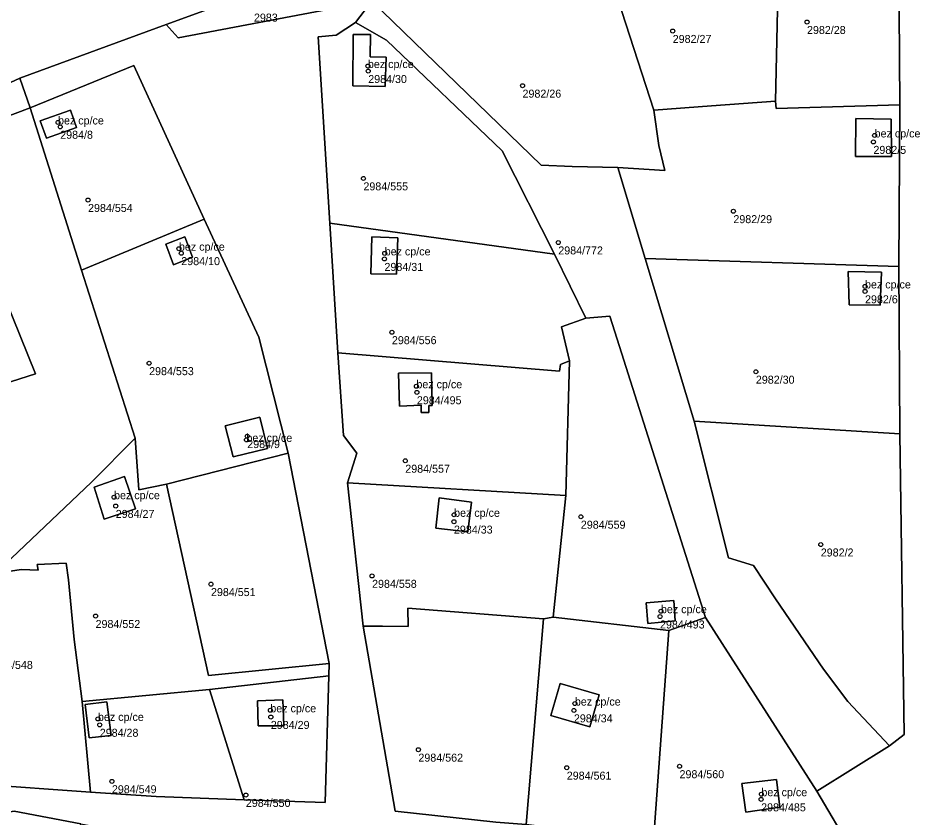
# Model space of a CAD drawing. Extents: x -878211 to -870363, y -1058464 to -1052522.
# Drawn here: x -873697.6 to -873584.9, y -1055993.9 to -1055893.9 of the extents above; entities that cross this region are included whole.
import ezdxf

# ---------------------------------------------------------------- set-up
doc = ezdxf.new("R2010")
doc.units = 0
for name, color, linetype in [('Vrstva 50', 7, 'Continuous'), ('Vrstva 51', 7, 'Continuous'), ('Vrstva 52', 7, 'Continuous')]:
    doc.layers.add(name, color=color, linetype=linetype)

msp = doc.modelspace()

# ---------------------------------------------------------------- linework, layer by layer
at = {"layer": 'Vrstva 50'}
for centre in [(-873598.98, -1055894.39994), (-873615.76, -1055895.51994), (-873653.85, -1055899.89994), (-873653.81, -1055900.52994), (-873634.53, -1055902.35994), (-873692.57, -1055906.94994), (-873692.3, -1055907.49994), (-873590.53, -1055908.56994), (-873590.68, -1055909.38994), (-873654.41, -1055913.94994), (-873688.82, -1055916.64994), (-873608.18, -1055918.04994), (-873677.46, -1055922.72994), (-873630.06, -1055921.95994), (-873677.17, -1055923.29994), (-873651.78, -1055924.01994), (-873651.75, -1055923.31994), (-873591.73, -1055927.44994), (-873591.73, -1055928.06994), (-873650.85, -1055933.17994), (-873681.19, -1055937.04994), (-873605.37, -1055938.11994), (-873647.79, -1055939.92994), (-873647.73, -1055940.68994), (-873668.93, -1055946.16994), (-873669.03, -1055946.62994), (-873649.18, -1055949.24994), (-873685.57, -1055953.79994), (-873685.36, -1055954.89994), (-873643.08, -1055955.99994), (-873627.24, -1055956.24994), (-873643.1, -1055956.85994), (-873597.26, -1055959.71994), (-873653.33, -1055963.63994), (-873673.46, -1055964.66994), (-873687.88, -1055968.65994), (-873617.35, -1055968.71994), (-873617.23, -1055968.04994), (-873627.99, -1055979.59994), (-873666.04, -1055980.43994), (-873665.98, -1055981.27994), (-873628.11, -1055980.45994), (-873687.58, -1055981.51994), (-873687.36, -1055982.25994), (-873647.54, -1055985.36994), (-873629, -1055987.61994), (-873614.91, -1055987.43994), (-873685.84, -1055989.31994), (-873669.1, -1055991.02994), (-873604.71, -1055991.57994), (-873604.68, -1055990.92994)]:
    msp.add_circle(centre, 0.25, dxfattribs=at)
at = {"layer": 'Vrstva 51'}
for points in [[(-873587.58, -1055875.2), (-873587.39, -1055904.76), (-873587.52, -1055924.97), (-873587.4, -1055945.89), (-873586.83, -1055983.45), (-873588.68, -1055984.89), (-873597.75, -1055990.54), (-873593.38, -1055997.98), (-873618.16, -1055996.71), (-873634.09, -1055994.73), (-873637.87, -1055994.42), (-873650.44, -1055993.04), (-873654.44, -1055969.93), (-873656.42, -1055951.99), (-873655.24, -1055948.29), (-873656.88, -1055946.07), (-873657.61, -1055935.75), (-873658.6, -1055919.54), (-873660.07, -1055896.26)], [(-873896.15, -1055987.86), (-873830.39, -1055958.21), (-873786.22, -1055941.14), (-873760.54, -1055930.57), (-873697.35, -1055901.4), (-873679.05, -1055894.69), (-873665.65, -1055889.77)], [(-873660.07, -1055896.26), (-873657.8, -1055896.03), (-873655.38, -1055894.44), (-873653.38, -1055891.8), (-873677.57, -1055896.37), (-873679.05, -1055894.69), (-873697.35, -1055901.4)], [(-873697.35, -1055901.4), (-873696.07, -1055905.14), (-873683.1, -1055899.85), (-873674.31, -1055919.06), (-873667.5, -1055933.79), (-873663.82, -1055948.31), (-873658.71, -1055974.6), (-873658.75, -1055976.13), (-873659.18, -1055991.97), (-873669.31, -1055991.64), (-873680.3, -1055991.22), (-873688.52, -1055990.68), (-873702.51, -1055989.67)], [(-873872.55, -1055982.17), (-873859.95, -1055976.8), (-873844.98, -1055970.41), (-873832.07, -1055964.78), (-873819.93, -1055959.45), (-873807.9, -1055954.35), (-873795.91, -1055949.34), (-873782.63, -1055944.27), (-873769.44, -1055939.2), (-873756.58, -1055933.08), (-873747.25, -1055928.25), (-873737.69, -1055923.43), (-873728.53, -1055918.79), (-873718.92, -1055914.56), (-873707.05, -1055909.57), (-873699.85, -1055906.54), (-873696.07, -1055905.14), (-873697.35, -1055901.4), (-873760.54, -1055930.57), (-873786.22, -1055941.14), (-873830.39, -1055958.21), (-873896.15, -1055987.86)]]:
    msp.add_lwpolyline(points, dxfattribs=at)
for points in [[(-873602.93, -1055904.27), (-873602.82, -1055905.19), (-873587.39, -1055904.76), (-873587.58, -1055875.2), (-873602.29, -1055875.71)], [(-873602.93, -1055904.27), (-873602.29, -1055875.71), (-873609.92, -1055877.07), (-873625.1, -1055883.78), (-873618.12, -1055905.4), (-873610.9, -1055904.89)], [(-873616.76, -1055912.97), (-873617.51, -1055909.82), (-873618.12, -1055905.4), (-873625.1, -1055883.78), (-873650.4, -1055890.77), (-873653.38, -1055891.8), (-873632.18, -1055912.27), (-873628.34, -1055912.46), (-873622.64, -1055912.6)], [(-873679.05, -1055894.69), (-873677.57, -1055896.37), (-873653.38, -1055891.8), (-873650.4, -1055890.77), (-873652.22, -1055888.94), (-873657.05, -1055890.72), (-873665.65, -1055889.77)], [(-873622.64, -1055912.6), (-873628.34, -1055912.46), (-873632.18, -1055912.27), (-873653.38, -1055891.8), (-873655.38, -1055894.44), (-873651.52, -1055896.68), (-873637.06, -1055910.48), (-873630.55, -1055923.41), (-873626.61, -1055931.41), (-873623.63, -1055931.18), (-873622.72, -1055934.04), (-873611.68, -1055968.85), (-873597.75, -1055990.54), (-873588.68, -1055984.89), (-873593.89, -1055979.33), (-873596.91, -1055975.29), (-873602.9, -1055966.51), (-873605.66, -1055962.35), (-873608.79, -1055961.38), (-873613.07, -1055944.29), (-873619.19, -1055923.96)], [(-873651.52, -1055896.68), (-873655.38, -1055894.44), (-873657.8, -1055896.03), (-873660.07, -1055896.26), (-873658.6, -1055919.54), (-873630.55, -1055923.41), (-873637.06, -1055910.48)], [(-873653.58, -1055898.76), (-873653.54, -1055895.97), (-873655.7, -1055895.94), (-873655.74, -1055902.36), (-873651.69, -1055902.45), (-873651.55, -1055898.79)], [(-873653.58, -1055898.76), (-873651.55, -1055898.79), (-873651.69, -1055902.45), (-873655.74, -1055902.36), (-873655.7, -1055895.94), (-873653.54, -1055895.97)], [(-873674.31, -1055919.06), (-873683.1, -1055899.85), (-873696.07, -1055905.14), (-873689.62, -1055925.43)], [(-873619.19, -1055923.96), (-873587.52, -1055924.97), (-873587.39, -1055904.76), (-873602.82, -1055905.19), (-873602.93, -1055904.27), (-873610.9, -1055904.89), (-873618.12, -1055905.4), (-873617.51, -1055909.82), (-873616.76, -1055912.97), (-873622.64, -1055912.6)], [(-873699.2, -1055962.23), (-873688.38, -1055951.93), (-873682.94, -1055946.41), (-873689.62, -1055925.43), (-873696.07, -1055905.14), (-873699.85, -1055906.54), (-873707.05, -1055909.57), (-873707.01, -1055909.68), (-873695.4, -1055938.37), (-873718.74, -1055945.82), (-873718.89, -1055945.87), (-873713.99, -1055959.61), (-873711.85, -1055966.63), (-873701.88, -1055964.78)], [(-873694.8, -1055906.73), (-873694.02, -1055908.91), (-873690.27, -1055907.58), (-873691.03, -1055905.42)], [(-873694.8, -1055906.73), (-873691.03, -1055905.42), (-873690.27, -1055907.58), (-873694.02, -1055908.91)], [(-873592.92, -1055911.2), (-873588.44, -1055911.22), (-873588.45, -1055906.54), (-873592.89, -1055906.45)], [(-873592.92, -1055911.2), (-873592.89, -1055906.45), (-873588.45, -1055906.54), (-873588.44, -1055911.22)], [(-873707.05, -1055909.57), (-873718.92, -1055914.56), (-873728.53, -1055918.79), (-873718.89, -1055945.87), (-873718.74, -1055945.82), (-873695.4, -1055938.37), (-873707.01, -1055909.68)], [(-873674.31, -1055919.06), (-873689.62, -1055925.43), (-873682.94, -1055946.41), (-873682.47, -1055952.88), (-873679, -1055952.17), (-873663.82, -1055948.31), (-873667.5, -1055933.79)], [(-873629.9, -1055938.03), (-873629.77, -1055937.2), (-873628.66, -1055936.75), (-873629.65, -1055932.51), (-873626.61, -1055931.41), (-873630.55, -1055923.41), (-873658.6, -1055919.54), (-873657.61, -1055935.75)], [(-873676.74, -1055921.26), (-873679.11, -1055922.18), (-873678.15, -1055924.74), (-873675.75, -1055923.8)], [(-873676.74, -1055921.26), (-873675.75, -1055923.8), (-873678.15, -1055924.74), (-873679.11, -1055922.18)], [(-873653.5, -1055925.86), (-873650.28, -1055925.9), (-873650.09, -1055921.36), (-873653.34, -1055921.23)], [(-873653.5, -1055925.86), (-873653.34, -1055921.23), (-873650.09, -1055921.36), (-873650.28, -1055925.9)], [(-873587.4, -1055945.89), (-873587.52, -1055924.97), (-873619.19, -1055923.96), (-873613.07, -1055944.29)], [(-873593.73, -1055929.73), (-873589.82, -1055929.78), (-873589.68, -1055925.67), (-873593.82, -1055925.57)], [(-873593.73, -1055929.73), (-873593.82, -1055925.57), (-873589.68, -1055925.67), (-873589.82, -1055929.78)], [(-873611.68, -1055968.85), (-873622.72, -1055934.04), (-873623.63, -1055931.18), (-873626.61, -1055931.41), (-873629.65, -1055932.51), (-873628.66, -1055936.75), (-873629.13, -1055953.59), (-873630.7, -1055968.78), (-873616.24, -1055970.48)], [(-873629.13, -1055953.59), (-873628.66, -1055936.75), (-873629.77, -1055937.2), (-873629.9, -1055938.03), (-873657.61, -1055935.75), (-873656.88, -1055946.07), (-873655.24, -1055948.29), (-873656.42, -1055951.99)], [(-873646.25, -1055943.22), (-873646.25, -1055942.32), (-873645.84, -1055942.32), (-873645.91, -1055938.25), (-873650.01, -1055938.31), (-873649.9, -1055942.4), (-873647.18, -1055942.31), (-873647.18, -1055943.22)], [(-873646.25, -1055943.22), (-873647.18, -1055943.22), (-873647.18, -1055942.31), (-873649.9, -1055942.4), (-873650.01, -1055938.31), (-873645.91, -1055938.25), (-873645.84, -1055942.32), (-873646.25, -1055942.32)], [(-873666.39, -1055947.72), (-873667.34, -1055943.81), (-873671.7, -1055944.87), (-873670.7, -1055948.77)], [(-873666.39, -1055947.72), (-873670.7, -1055948.77), (-873671.7, -1055944.87), (-873667.34, -1055943.81)], [(-873613.07, -1055944.29), (-873608.79, -1055961.38), (-873605.66, -1055962.35), (-873602.9, -1055966.51), (-873596.91, -1055975.29), (-873593.89, -1055979.33), (-873588.68, -1055984.89), (-873586.83, -1055983.45), (-873587.4, -1055945.89)], [(-873679, -1055952.17), (-873682.47, -1055952.88), (-873682.94, -1055946.41), (-873688.38, -1055951.93), (-873699.2, -1055962.23), (-873698.54, -1055963.03), (-873697.15, -1055962.83), (-873695.07, -1055962.94), (-873695.19, -1055962.21), (-873691.57, -1055962.06), (-873691.26, -1055964.15), (-873690.57, -1055971.58), (-873689.57, -1055979.36), (-873673.63, -1055977.85), (-873658.75, -1055976.13), (-873658.71, -1055974.6), (-873673.79, -1055976.09)], [(-873679, -1055952.17), (-873673.79, -1055976.09), (-873658.71, -1055974.6), (-873663.82, -1055948.31)], [(-873686.8, -1055956.56), (-873682.9, -1055955.24), (-873684.25, -1055951.23), (-873688.07, -1055952.55)], [(-873686.8, -1055956.56), (-873688.07, -1055952.55), (-873684.25, -1055951.23), (-873682.9, -1055955.24)], [(-873652.01, -1055969.94), (-873648.84, -1055969.95), (-873648.88, -1055967.68), (-873631.92, -1055969.02), (-873630.7, -1055968.78), (-873629.13, -1055953.59), (-873656.42, -1055951.99), (-873654.44, -1055969.93)], [(-873641.35, -1055958.13), (-873640.91, -1055954.42), (-873644.96, -1055953.87), (-873645.35, -1055957.66)], [(-873641.35, -1055958.13), (-873645.35, -1055957.66), (-873644.96, -1055953.87), (-873640.91, -1055954.42)], [(-873695.19, -1055962.21), (-873695.07, -1055962.94), (-873697.15, -1055962.83), (-873698.54, -1055963.03), (-873699.2, -1055962.23), (-873701.88, -1055964.78), (-873711.85, -1055966.63), (-873710.36, -1055968.56), (-873705.66, -1055990.2), (-873702.51, -1055989.67), (-873688.52, -1055990.68), (-873689.57, -1055979.36), (-873690.57, -1055971.58), (-873691.26, -1055964.15), (-873691.57, -1055962.06)], [(-873654.44, -1055969.93), (-873650.44, -1055993.04), (-873637.87, -1055994.42), (-873634.09, -1055994.73), (-873631.92, -1055969.02), (-873648.88, -1055967.68), (-873648.84, -1055969.95), (-873652.01, -1055969.94)], [(-873618.85, -1055969.57), (-873615.44, -1055969.25), (-873615.64, -1055966.71), (-873619.07, -1055967)], [(-873618.85, -1055969.57), (-873619.07, -1055967), (-873615.64, -1055966.71), (-873615.44, -1055969.25)], [(-873631.92, -1055969.02), (-873634.09, -1055994.73), (-873618.16, -1055996.71), (-873616.24, -1055970.48), (-873630.7, -1055968.78)], [(-873597.75, -1055990.54), (-873611.68, -1055968.85), (-873616.24, -1055970.48), (-873618.16, -1055996.71), (-873593.38, -1055997.98)], [(-873658.75, -1055976.13), (-873673.63, -1055977.85), (-873669.31, -1055991.64), (-873659.18, -1055991.97)], [(-873669.31, -1055991.64), (-873673.63, -1055977.85), (-873689.57, -1055979.36), (-873688.52, -1055990.68), (-873680.3, -1055991.22)], [(-873630.99, -1055981.11), (-873626.13, -1055982.49), (-873624.97, -1055978.5), (-873629.82, -1055977.09)], [(-873630.99, -1055981.11), (-873629.82, -1055977.09), (-873624.97, -1055978.5), (-873626.13, -1055982.49)], [(-873688.68, -1055983.87), (-873685.92, -1055983.61), (-873686.46, -1055979.38), (-873689.17, -1055979.71)], [(-873688.68, -1055983.87), (-873689.17, -1055979.71), (-873686.46, -1055979.38), (-873685.92, -1055983.61)], [(-873664.47, -1055979.14), (-873667.66, -1055979.24), (-873667.58, -1055982.37), (-873664.37, -1055982.37)], [(-873664.47, -1055979.14), (-873664.37, -1055982.37), (-873667.58, -1055982.37), (-873667.66, -1055979.24)], [(-873602.36, -1055992.57), (-873602.81, -1055989.11), (-873607.11, -1055989.6), (-873606.63, -1055993.16)], [(-873602.36, -1055992.57), (-873606.63, -1055993.16), (-873607.11, -1055989.6), (-873602.81, -1055989.11)], [(-873812.94, -1056036.45), (-873835.11, -1056042.56), (-873838.17, -1056027.93), (-873817.05, -1056022.05), (-873787.48, -1056014.95), (-873759.26, -1056007.36), (-873732.99, -1056000.9), (-873711.17, -1055995.29), (-873698.05, -1055993.07), (-873689.71, -1055994.64), (-873688.16, -1055994.93), (-873659.3, -1055996.29), (-873659.62, -1056010.26), (-873659.97, -1056025.86), (-873685.76, -1056024.95), (-873709.48, -1056023.9), (-873732.44, -1056023.07), (-873758.65, -1056024.4), (-873786.35, -1056030.54)], [(-873689.86, -1055996.14), (-873689.71, -1055994.64), (-873698.05, -1055993.07), (-873711.17, -1055995.29), (-873732.99, -1056000.9), (-873732.85, -1056006.37), (-873716.25, -1056006.87), (-873709.91, -1056007.14), (-873696.55, -1056007.7), (-873688.66, -1056007.8), (-873688.36, -1055996.58)]]:
    msp.add_lwpolyline(points, close=True, dxfattribs=at)
at = {"layer": 'Vrstva 52'}
for points in [[(-873655.7, -1055895.94), (-873655.74, -1055902.36), (-873651.69, -1055902.45), (-873651.55, -1055898.79), (-873653.58, -1055898.76), (-873653.54, -1055895.97)], [(-873694.8, -1055906.73), (-873694.02, -1055908.91), (-873690.27, -1055907.58), (-873691.03, -1055905.42)], [(-873592.89, -1055906.45), (-873592.92, -1055911.2), (-873588.44, -1055911.22), (-873588.45, -1055906.54)], [(-873679.11, -1055922.18), (-873678.15, -1055924.74), (-873675.75, -1055923.8), (-873676.74, -1055921.26)], [(-873653.34, -1055921.23), (-873653.5, -1055925.86), (-873650.28, -1055925.9), (-873650.09, -1055921.36)], [(-873593.82, -1055925.57), (-873593.73, -1055929.73), (-873589.82, -1055929.78), (-873589.68, -1055925.67)], [(-873650.01, -1055938.31), (-873649.9, -1055942.4), (-873647.18, -1055942.31), (-873647.18, -1055943.22), (-873646.25, -1055943.22), (-873646.25, -1055942.32), (-873645.84, -1055942.32), (-873645.91, -1055938.25)], [(-873671.7, -1055944.87), (-873670.7, -1055948.77), (-873666.39, -1055947.72), (-873667.34, -1055943.81)], [(-873688.07, -1055952.55), (-873686.8, -1055956.56), (-873682.9, -1055955.24), (-873684.25, -1055951.23)], [(-873645.35, -1055957.66), (-873641.35, -1055958.13), (-873640.91, -1055954.42), (-873644.96, -1055953.87)], [(-873619.07, -1055967), (-873618.85, -1055969.57), (-873615.44, -1055969.25), (-873615.64, -1055966.71)], [(-873629.82, -1055977.09), (-873630.99, -1055981.11), (-873626.13, -1055982.49), (-873624.97, -1055978.5)], [(-873689.17, -1055979.71), (-873688.68, -1055983.87), (-873685.92, -1055983.61), (-873686.46, -1055979.38)], [(-873667.66, -1055979.24), (-873667.58, -1055982.37), (-873664.37, -1055982.37), (-873664.47, -1055979.14)], [(-873607.11, -1055989.6), (-873606.63, -1055993.16), (-873602.36, -1055992.57), (-873602.81, -1055989.11)]]:
    msp.add_lwpolyline(points, close=True, dxfattribs=at)

# ---------------------------------------------------------------- texts
at = {"layer": 'Vrstva 50'}
for s, p in [('2983', (-873668.09, -1055894.339)), ('2982/28', (-873598.98, -1055895.889)), ('2982/27', (-873615.76, -1055897.009)), ('bez cp/ce', (-873653.85, -1055900.149)), ('2984/30', (-873653.81, -1055902.019)), ('2982/26', (-873634.53, -1055903.849)), ('bez cp/ce', (-873692.57, -1055907.2)), ('2984/8', (-873692.3, -1055908.989)), ('bez cp/ce', (-873590.53, -1055908.82)), ('2982/5', (-873590.68, -1055910.879)), ('2984/555', (-873654.41, -1055915.439)), ('2984/554', (-873688.82, -1055918.139)), ('2982/29', (-873608.18, -1055919.539)), ('bez cp/ce', (-873677.46, -1055922.98)), ('bez cp/ce', (-873651.75, -1055923.57)), ('2984/772', (-873630.06, -1055923.449)), ('2984/10', (-873677.17, -1055924.789)), ('2984/31', (-873651.78, -1055925.509)), ('bez cp/ce', (-873591.73, -1055927.7)), ('2982/6', (-873591.73, -1055929.559)), ('2984/556', (-873650.85, -1055934.669)), ('2984/553', (-873681.19, -1055938.539)), ('bez cp/ce', (-873647.79, -1055940.179)), ('2982/30', (-873605.37, -1055939.609)), ('2984/495', (-873647.73, -1055942.179)), ('bez cp/ce', (-873669.03, -1055946.879)), ('2984/9', (-873668.93, -1055947.659)), ('2984/557', (-873649.18, -1055950.739)), ('bez cp/ce', (-873685.57, -1055954.05)), ('bez cp/ce', (-873643.08, -1055956.25)), ('2984/27', (-873685.36, -1055956.389)), ('2984/33', (-873643.1, -1055958.349)), ('2984/559', (-873627.24, -1055957.739)), ('2982/2', (-873597.26, -1055961.209)), ('2984/558', (-873653.33, -1055965.129)), ('2984/551', (-873673.46, -1055966.159)), ('bez cp/ce', (-873617.23, -1055968.3)), ('2984/552', (-873687.88, -1055970.149)), ('2984/493', (-873617.35, -1055970.209)), ('2984/548', (-873701.3, -1055975.269)), ('bez cp/ce', (-873627.99, -1055979.85)), ('bez cp/ce', (-873666.04, -1055980.69)), ('bez cp/ce', (-873687.58, -1055981.77)), ('2984/34', (-873628.11, -1055981.949)), ('2984/29', (-873665.98, -1055982.769)), ('2984/28', (-873687.36, -1055983.749)), ('2984/562', (-873647.54, -1055986.859)), ('2984/560', (-873614.91, -1055988.929)), ('2984/561', (-873629, -1055989.109)), ('2984/549', (-873685.84, -1055990.809)), ('bez cp/ce', (-873604.68, -1055991.179)), ('2984/550', (-873669.1, -1055992.519)), ('2984/485', (-873604.71, -1055993.069))]:
    msp.add_text(s, height=0.999996, dxfattribs=at).set_placement(p)

doc.saveas('drawing.dxf')
